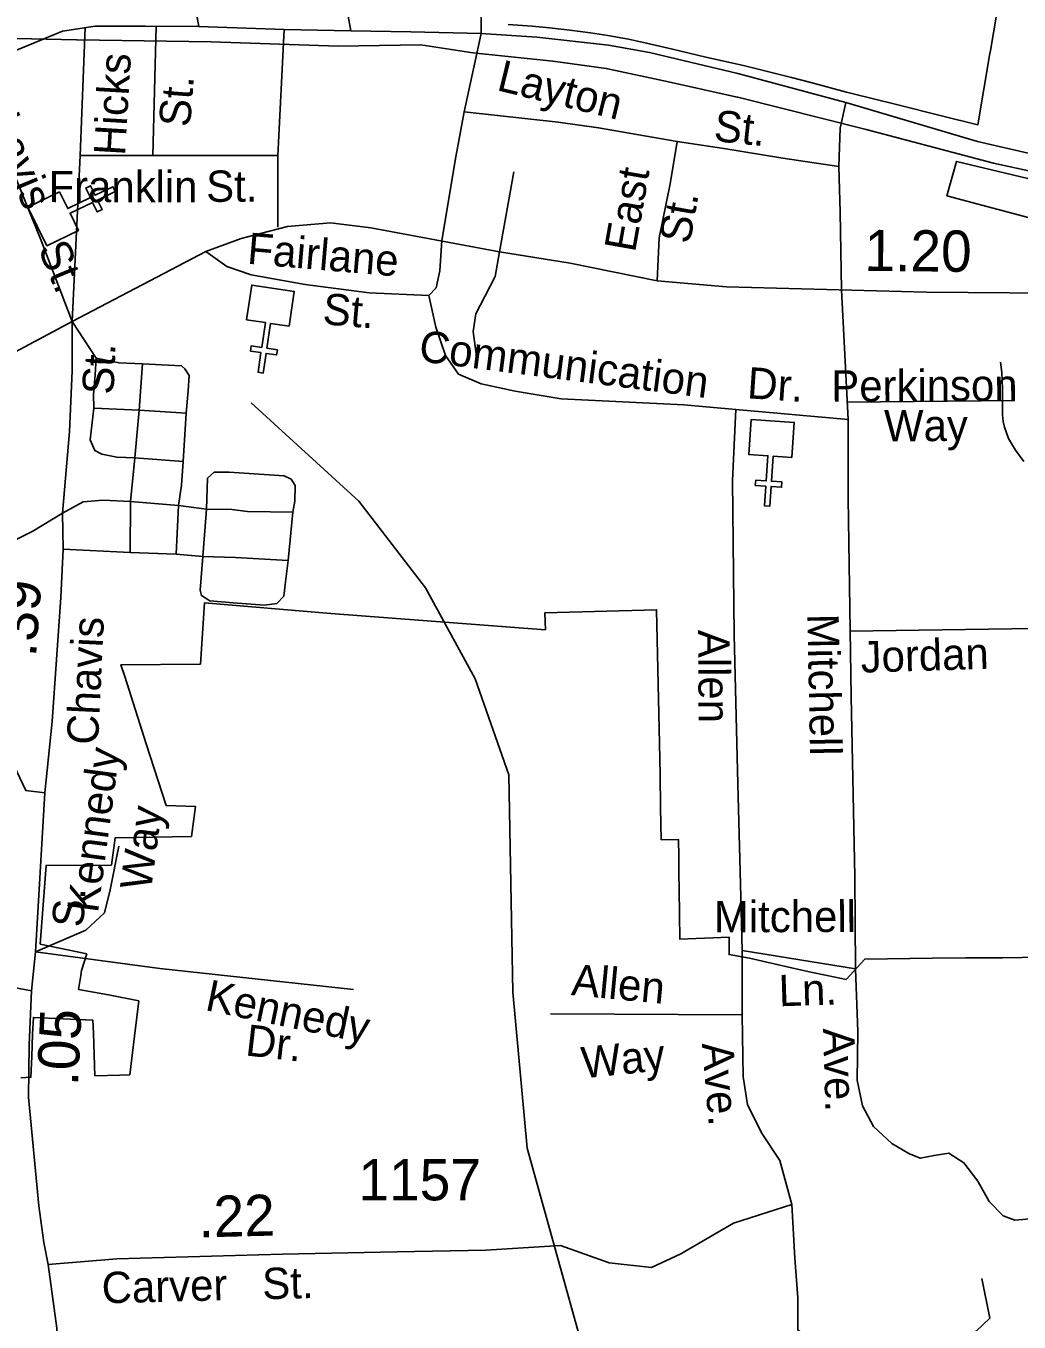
# Model space of a CAD drawing. Extents: x 2126262 to 2293712, y 749403 to 919119.
# Drawn here: x 2162678 to 2165690, y 853949 to 857880 of the extents above; entities that cross this region are included whole.
import ezdxf

# ---------------------------------------------------------------- set-up
doc = ezdxf.new("R2010")
doc.units = 0
for name, color, linetype in [('Exist Boundary Political City Limit New', 7, 'Continuous'), ('Exist Cultural Church CELL', 7, 'Continuous'), ('Exist Cultural Warehouse Building Footprint', 7, 'Continuous'), ('Exist Hydrographic Creek Single Shore', 7, 'Continuous'), ('Exist Hydrographic Misc Water Feature', 7, 'Continuous'), ('Exist Railroad Mainline', 7, 'Continuous'), ('Exist Road Non-System Type 51', 7, 'Continuous'), ('Exist Road Non-System Type 51 Label', 7, 'Continuous'), ('Exist Road Primary NC Attributed', 7, 'Continuous'), ('Exist Road Primary NC Service Mileage Hundredths English Label', 7, 'Continuous'), ('Exist Road Secondary Mileage Hundredths English Label', 7, 'Continuous'), ('Exist Road Secondary Type 51 Attributed', 7, 'Continuous'), ('Exist Road Secondary Type 51 Label', 7, 'Continuous'), ('Exist Road Secondary Type 51 Number Label', 7, 'Continuous'), ('Map Preparation Boundary City Limit Buffer Line', 7, 'Continuous')]:
    doc.layers.add(name, color=color, linetype=linetype)

msp = doc.modelspace()

# ---------------------------------------------------------------- linework, layer by layer
at = {"layer": 'Exist Boundary Political City Limit New'}
for points in [[(2164140.2, 857884.6), (2164213.8, 857879.4), (2164266.2, 857874.5), (2164327.5, 857867.6), (2164390.5, 857858.8), (2164443, 857850.6), (2164506, 857839.7), (2164560.2, 857828.2), (2164639, 857809.9), (2164740.2, 857785.8), (2164854.2, 857759.6), (2164915.5, 857744.8), (2165000, 857723.9), (2165058.2, 857708.3), (2165167, 857679.1), (2165183.2, 857675.1), (2165318.2, 857641.7), (2165455, 857607.4), (2165565.2, 857580.2), (2165601.8, 857796.8), (2165603.2, 857805.6), (2165623.2, 857918.5)], [(2165816.8, 855055.9), (2165640.2, 855053.8), (2165528.5, 855053), (2165428, 855052.3), (2165222.2, 855049.8), (2165166, 854987.8), (2165108, 855000), (2165059, 855010.1), (2165000, 855023.4), (2164873, 855052), (2164810.5, 855063.2), (2164811.2, 855115.8), (2164660.8, 855110.2), (2164660, 855184.6), (2164659, 855260.4), (2164658.5, 855310.2), (2164658, 855360.7), (2164657.2, 855412.6), (2164604.8, 855411.7), (2164603, 855509.1), (2164601.2, 855608.6), (2164599.5, 855703.9), (2164590.5, 856109.2), (2164251.5, 856099.6), (2164253.5, 856048.4), (2163602.5, 856098.1), (2163219.2, 856130), (2163207, 855944.3), (2162966, 855942.2), (2162977.5, 855907), (2163042.2, 855702.5), (2163103, 855515.2), (2163192.2, 855512.3), (2163180, 855421.6), (2162948.8, 855417.8), (2162937, 855334.6), (2162739, 855333.9), (2162721.5, 855094.9)], [(2162721.5, 855094.9), (2162862.5, 855065.2), (2162846.8, 855014.8), (2162844, 855000), (2162837.8, 854957.8), (2162927.8, 854940.9), (2163020, 854922.7), (2163007, 854816), (2162992.5, 854698.9), (2162962.5, 854697.8), (2162887.2, 854695.8), (2162886.2, 854727), (2162885, 854760.2), (2162882.8, 854824.6), (2162881.2, 854863.8), (2162700.5, 854872.8), (2162698.2, 854821.6), (2162695.5, 854754.2), (2162692.8, 854691.2), (2162662.2, 854688.9)]]:
    msp.add_lwpolyline(points, dxfattribs=at)
at = {"layer": 'Exist Cultural Church CELL'}
for points in [[(2162779.8, 857377.3), (2162804.7, 857326.1), (2162873.3, 857359.3), (2162859.3, 857388.1), (2162873.7, 857395.1), (2162887.6, 857366.3), (2162941.7, 857392.5), (2162948.7, 857378.1), (2162894.6, 857351.9), (2162908.6, 857323.1), (2162894.2, 857316.1), (2162880.2, 857344.9), (2162811.7, 857311.7), (2162836.8, 857259.7), (2162741, 857213.3), (2162684, 857330.8)], [(2163476.3, 856969.6), (2163420, 856977.8), (2163408.9, 856902.5), (2163440.5, 856897.8), (2163438.2, 856882), (2163406.5, 856886.7), (2163397.8, 856827.2), (2163381.9, 856829.5), (2163390.7, 856889), (2163359, 856893.7), (2163361.4, 856909.5), (2163393, 856904.8), (2163404.1, 856980.1), (2163347.1, 856988.6), (2163362.6, 857094), (2163491.8, 857074.9)], [(2165001.1, 856571.3), (2164944.3, 856575), (2164939.2, 856499), (2164971.1, 856496.9), (2164970.1, 856481), (2164938.1, 856483.1), (2164934.1, 856423.1), (2164918.1, 856424.1), (2164922.1, 856484.2), (2164890.2, 856486.3), (2164891.3, 856502.2), (2164923.2, 856500.1), (2164928.3, 856576.1), (2164870.8, 856580), (2164877.8, 856686.2), (2165008.2, 856677.5)]]:
    msp.add_lwpolyline(points, close=True, dxfattribs=at)
at = {"layer": 'Exist Cultural Warehouse Building Footprint'}
msp.add_lwpolyline([(2166662.2, 857177.9), (2166529.2, 857212.1), (2166532.2, 857223.6), (2165500.3, 857469.2), (2165471.2, 857365.2), (2165782.9, 857281.9), (2165762.1, 857211.2), (2166601.8, 856994.8), (2166626.7, 857119.7), (2166647.5, 857115.5)], close=True, dxfattribs=at)
at = {"layer": 'Exist Hydrographic Creek Single Shore'}
msp.add_lwpolyline([(2165749.5, 851327.2), (2165414.5, 851665.5), (2165052.3, 852247.1), (2164689.4, 853018.9), (2164580.5, 853286.9), (2164445.4, 853585), (2164198.5, 854475.9), (2164154.4, 854949.3), (2164142.5, 855608.9), (2164040.4, 855899.7), (2163889.5, 856175.2), (2163687.5, 856438.5), (2163361.5, 856737.2)], dxfattribs=at)
at = {"layer": 'Exist Hydrographic Misc Water Feature'}
msp.add_lwpolyline([(2165633.4, 856860.6), (2165637.5, 856828.7), (2165639.7, 856780.7), (2165640.1, 856736.7), (2165640.1, 856700.7), (2165642.4, 856680.7), (2165646.3, 856662.7), (2165658.6, 856628.8), (2165678.9, 856592.9), (2165704.7, 856559.1)], dxfattribs=at)
at = {"layer": 'Exist Railroad Mainline'}
msp.add_lwpolyline([(2162467.3, 857846.1), (2162831.3, 857837.9), (2162833.3, 857837.9), (2163239.3, 857832.3), (2163625.4, 857818.3), (2163875.3, 857822.4), (2164033.6, 857798.9), (2164275.8, 857772.7), (2164438.2, 857751.3), (2164626.7, 857710.2), (2164835.3, 857663.5), (2164837.3, 857663.7), (2165226.9, 857565.9), (2165226.9, 857565.9), (2165612.3, 857463.9), (2166007.5, 857378.1)], dxfattribs=at)
at = {"layer": 'Exist Road Non-System Type 51'}
for p, q in [((2164058.5, 857857), (2164007.5, 857619.3)), ((2164114.1, 857195), (2164157.3, 857437.9)), ((2165171.4, 856685.9), (2165151.2, 857079.8)), ((2162890.9, 856871.9), (2162818.4, 856983.2)), ((2163031.6, 856855.1), (2163021.8, 856714.1)), ((2162883.9, 856721.1), (2163021.8, 856714.1)), ((2163007.9, 856570.3), (2163021.8, 856714.1)), ((2163021.8, 856714.1), (2163164.1, 856705.7)), ((2163154.3, 856559.2), (2163164.1, 856705.7)), ((2164831.1, 856716.6), (2165171.4, 856685.9)), ((2162994.6, 856437.5), (2163007.9, 856570.3)), ((2163007.9, 856570.3), (2163154.3, 856559.2)), ((2162993.9, 856283.3), (2162994.6, 856437.5)), ((2162994.6, 856437.5), (2163140.4, 856425.7)), ((2163133.4, 856277.7), (2163140.4, 856425.7)), ((2163140.4, 856425.7), (2163225.5, 856414.5)), ((2163225.5, 856414.5), (2163214.3, 856270.7)), ((2163473.7, 856258.1), (2163487.7, 856404.7)), ((2162993.9, 856283.3), (2162790.3, 856293)), ((2163133.4, 856277.7), (2162993.9, 856283.3)), ((2163214.3, 856270.7), (2163133.4, 856277.7)), ((2162707, 855071.7), (2163083.6, 855021.4)), ((2164850.5, 855075.7), (2165193.6, 855019.8)), ((2164850.5, 855075.7), (2164850.5, 854880.2)), ((2164850.5, 854880.2), (2164268.6, 854883.7))]:
    msp.add_line(p, q, dxfattribs=at)
for points in [[(2162144.1, 858599.2), (2162357.5, 858712.3), (2162639.3, 858837.9), (2162770.4, 858893.7), (2162812.2, 858857.4), (2162834.5, 858762.5), (2162890.3, 858533.6), (2162932.9, 858376.5), (2162948.2, 858327.7), (2162963.6, 858306.7), (2163016.6, 858316.5), (2163091.9, 858331.9), (2163118.4, 858329.1), (2163130.9, 858284.4), (2163147.7, 858175.5), (2163202, 857878.8)], [(2164058.5, 857857), (2164059.2, 858213.7), (2164059.1, 858667.7), (2164050.7, 858712.4), (2164022.8, 858737.5)], [(2163663.7, 857864.9), (2163642.1, 857982.8), (2163589.1, 858200.6), (2163484.5, 858601.7)], [(2162512.5, 857740.1), (2162603, 857787.4), (2162700.6, 857827.9), (2162788.5, 857864.2), (2162887.5, 857879.5), (2163039.5, 857879.5), (2163202, 857878.8)], [(2162842.1, 857486.6), (2162857.7, 857874.9)], [(2163062.4, 857486.6), (2163072.4, 857879.4)], [(2163202, 857878.8), (2163461.5, 857869), (2163663.7, 857864.9)], [(2163441.9, 857486.6), (2163461.1, 857869.1)], [(2163663.7, 857864.9), (2163845, 857862.6), (2164058.5, 857857)], [(2164058.5, 857857), (2164227.1, 857845.5), (2164444.7, 857821.8), (2164568.8, 857799.5), (2164837.2, 857735.8), (2165164.4, 857648)], [(2162512.5, 857740.1), (2162637.9, 857440.5), (2162721.6, 857233.9), (2162818.4, 856983.2)], [(2165143.4, 857454), (2165147.6, 857569.9), (2165164.4, 857648)], [(2165164.4, 857648), (2165564.6, 857529.2), (2165924.4, 857446.8)], [(2164007.5, 857619.3), (2163981.7, 857483.2), (2163939.8, 857229.1)], [(2164653.2, 857529.3), (2164414.7, 857571.2), (2164291.9, 857588), (2164007.5, 857619.3)], [(2164653.2, 857529.3), (2164632.3, 857400.9), (2164598.8, 857237.6), (2164592.5, 857107)], [(2165143.4, 857454), (2164973.3, 857479.1), (2164794.7, 857508.4), (2164653.2, 857529.3)], [(2162842.1, 857486.6), (2162818.4, 856983.2)], [(2162842.1, 857486.6), (2163062.4, 857486.6)], [(2163062.4, 857486.6), (2163441.9, 857486.6)], [(2163441.9, 857486.6), (2163441.9, 857269.3)], [(2165151.2, 857079.8), (2165147.7, 857315), (2165143.4, 857454)], [(2163939.8, 857229.1), (2163932.9, 857137), (2163922.4, 857086.1), (2163900.1, 857062.3)], [(2163900.1, 857062.3), (2163718.8, 857070.7), (2163525.3, 857095.7), (2163360.7, 857125.1), (2163286.8, 857150.2), (2163224, 857196.3)], [(2164114.1, 857195), (2164100.8, 857120.3), (2164070.2, 857058.9), (2164042.3, 857007.2), (2164033.9, 856952.8), (2164045, 856877.4)], [(2163900.1, 857062.3), (2163920.7, 856966.6), (2163950, 856880.1), (2163990.4, 856824.2), (2164058.8, 856794.9), (2164162, 856772.6), (2164301.5, 856748.8), (2164673.1, 856730.8), (2164831.1, 856716.6)], [(2162883.9, 856721.1), (2162882.5, 856761.6), (2162888.1, 856821.6), (2162890.9, 856871.9)], [(2162890.9, 856871.9), (2162960.6, 856857.9), (2163031.6, 856855.1)], [(2163164.1, 856705.7), (2163169.7, 856772.8), (2163172.5, 856820.2), (2163159.9, 856839.8), (2163150.1, 856849.5), (2163090.2, 856852.3), (2163031.6, 856855.1)], [(2165676.1, 856743.6), (2165168.7, 856738.8)], [(2163007.9, 856570.3), (2162953.7, 856571.7), (2162907.6, 856581.5), (2162886.7, 856592.7), (2162872.8, 856624.8), (2162883.9, 856721.1)], [(2164831.1, 856716.6), (2164821.3, 856501.6), (2164826.2, 856033.2), (2164837.3, 855580.9), (2164845.7, 855276.6), (2164850.5, 855075.7)], [(2165193.6, 855019.8), (2165192.4, 855299.8), (2165181.3, 855845.8), (2165171.4, 856447.6), (2165171.4, 856685.9)], [(2163154.3, 856559.2), (2163150.1, 856486.6), (2163140.4, 856425.7)], [(2163225.5, 856414.5), (2163228.3, 856508), (2163249.2, 856526.2), (2163293.8, 856526.2), (2163461.2, 856515), (2163482.1, 856505.2), (2163494.7, 856485.7), (2163493.3, 856438.2), (2163487.7, 856404.7)], [(2162788.9, 856401.9), (2162851, 856436.1), (2162910.9, 856441.7), (2162994.6, 856437.5)], [(2163487.7, 856404.7), (2163349.6, 856407.5), (2163302.2, 856413.1), (2163225.5, 856414.5)], [(2162357.5, 856165.6), (2162554.8, 856276.6), (2162698.5, 856347.8), (2162788.9, 856401.9)], [(2163473.7, 856258.1), (2163465.4, 856193.9), (2163459.8, 856150.6), (2163438.9, 856128.3), (2163401.2, 856122.7), (2163306.4, 856129.7), (2163235.2, 856136.7), (2163210.1, 856152), (2163205.9, 856168.8), (2163214.3, 856270.7)], [(2163214.3, 856270.7), (2163313.3, 856267.9), (2163473.7, 856258.1)], [(2165876.7, 856054.1), (2165178, 856044.6)], [(2162520.6, 855864.1), (2162614.8, 855693.1), (2162677.5, 855560.5), (2162734.7, 855553.8)], [(2162707, 855071.7), (2162859.2, 855137.2), (2162916.2, 855189.9), (2162933.8, 855260.1), (2162960.1, 855391.9)], [(2163083.6, 855021.4), (2163671, 854957.2)], [(2165193.6, 855019.8), (2165201.6, 854830.2), (2165198.8, 854682.2), (2165215.5, 854604), (2165248.3, 854541.9), (2165304.1, 854490.3), (2165355.7, 854459.6), (2165390.5, 854445.6), (2165432.4, 854454), (2165477, 854461), (2165523.1, 854431.6), (2165564.9, 854375.8), (2165599.8, 854314.4), (2165642.3, 854270.4), (2165677.2, 854257.8), (2165879.4, 854274.6)], [(2164850.5, 854880.2), (2164853, 854692.5), (2164866.9, 854608.7), (2164908.8, 854522.2), (2164964.6, 854438.4), (2165000.7, 854305.3)], [(2165000.7, 854305.3), (2164823.6, 854248.1), (2164664.6, 854155.9), (2164575.3, 854114), (2164447, 854128), (2164299.1, 854181.1), (2164073.2, 854167.1), (2163802.6, 854161.5)], [(2165000.7, 854305.3), (2165010.5, 854142), (2165018.8, 854021.9), (2165018.8, 853924.2), (2165057.9, 853899.1), (2165119.3, 853885.1), (2165228.1, 853887.9), (2165498.6, 853901.9), (2165560, 853921.4), (2165601.9, 853960.5), (2165576.8, 854080.5)]]:
    msp.add_lwpolyline(points, dxfattribs=at)
at = {"layer": 'Exist Road Primary NC Attributed'}
for points in [[(2162818.4, 856983.2), (2163224, 857196.3), (2163330.2, 857235.4), (2163471, 857271.7), (2163602.1, 857282.9), (2163723.5, 857267.6), (2164114.1, 857195), (2164328.2, 857160.8), (2164592.5, 857107), (2164802.4, 857088.2), (2165409.1, 857072.8), (2166039.6, 857067.2), (2166220.9, 857042.1), (2166477, 856960.3), (2166780.1, 856888.3), (2167310.3, 856730.8), (2167689, 856631.6), (2168151.4, 856500.4), (2168597, 856354.6), (2168825.8, 856237.3), (2168916.4, 856185.6), (2168931.4, 856172)], [(2160188.7, 856426.2), (2160425.9, 856273.2), (2160523.6, 856203.4), (2160715.7, 856086.3), (2160798.4, 856042.9), (2160906.3, 856011.2), (2161015.3, 856019.9), (2161122.7, 856060.3), (2161325.9, 856165.5), (2161743.1, 856399.5), (2161875.9, 856466.6), (2162121.8, 856611), (2162818.4, 856983.2)]]:
    msp.add_lwpolyline(points, dxfattribs=at)
at = {"layer": 'Exist Road Secondary Type 51 Attributed'}
for points in [[(2162818.4, 856983.2), (2162818.3, 856834.1), (2162810, 856649.8), (2162788.9, 856401.9), (2162790.3, 856293), (2162784.2, 856146.5), (2162757, 855770.3), (2162734.7, 855553.8), (2162707, 855071.7), (2162694.9, 854953.5)], [(2162694.9, 854953.5), (2162458.5, 854997.4), (2162164.8, 855038), (2162167, 854895.5), (2162172.5, 854711.3), (2162174.6, 854569.6), (2162185.8, 854392.3), (2162201.8, 854217.1), (2162231.1, 854024.4), (2162287.6, 853628.7), (2162358, 853361.3), (2162416.6, 853227.3), (2162475.2, 853135.2), (2162532.4, 853091.9), (2162598.6, 853088.4), (2162676, 853094)], [(2162694.9, 854953.5), (2162687.2, 854789.4), (2162685.8, 854630.3), (2162717.2, 854301.5), (2162732.6, 854189.8), (2162745.1, 854122.8)], [(2162745.1, 854122.8), (2162953.6, 854140.3), (2163455.8, 854154.2), (2163802.6, 854161.5)], [(2162745.1, 854122.8), (2162771.6, 853930.2), (2162768.8, 853681.7)]]:
    msp.add_lwpolyline(points, dxfattribs=at)
at = {"layer": 'Map Preparation Boundary City Limit Buffer Line'}
for points in [[(2164140.2, 857884.6), (2164213.8, 857879.4), (2164266.2, 857874.5), (2164327.5, 857867.6), (2164390.5, 857858.8), (2164443, 857850.6), (2164506, 857839.7), (2164560.2, 857828.2), (2164639, 857809.9), (2164740.2, 857785.8), (2164854.2, 857759.6), (2164915.5, 857744.8), (2165000, 857723.9), (2165058.2, 857708.3), (2165167, 857679.1), (2165183.2, 857675.1), (2165318.2, 857641.7), (2165455, 857607.4), (2165565.2, 857580.2), (2165601.8, 857796.8), (2165603.2, 857805.6), (2165623.2, 857918.5)], [(2165816.8, 855055.9), (2165640.2, 855053.8), (2165528.5, 855053), (2165428, 855052.3), (2165222.2, 855049.8), (2165166, 854987.8), (2165108, 855000), (2165059, 855010.1), (2165000, 855023.4), (2164873, 855052), (2164810.5, 855063.2), (2164811.2, 855115.8), (2164660.8, 855110.2), (2164660, 855184.6), (2164659, 855260.4), (2164658.5, 855310.2), (2164658, 855360.7), (2164657.2, 855412.6), (2164604.8, 855411.7), (2164603, 855509.1), (2164601.2, 855608.6), (2164599.5, 855703.9), (2164590.5, 856109.2), (2164251.5, 856099.6), (2164253.5, 856048.4), (2163602.5, 856098.1), (2163219.2, 856130), (2163207, 855944.3), (2162966, 855942.2), (2162977.5, 855907), (2163042.2, 855702.5), (2163103, 855515.2), (2163192.2, 855512.3), (2163180, 855421.6), (2162948.8, 855417.8), (2162937, 855334.6), (2162739, 855333.9), (2162721.5, 855094.9)], [(2162721.5, 855094.9), (2162862.5, 855065.2), (2162846.8, 855014.8), (2162844, 855000), (2162837.8, 854957.8), (2162927.8, 854940.9), (2163020, 854922.7), (2163007, 854816), (2162992.5, 854698.9), (2162962.5, 854697.8), (2162887.2, 854695.8), (2162886.2, 854727), (2162885, 854760.2), (2162882.8, 854824.6), (2162881.2, 854863.8), (2162700.5, 854872.8), (2162698.2, 854821.6), (2162695.5, 854754.2), (2162692.8, 854691.2), (2162662.2, 854688.9)]]:
    msp.add_lwpolyline(points, dxfattribs=at)

# ---------------------------------------------------------------- texts
at = {"layer": 'Exist Road Non-System Type 51 Label'}
for s, rotation, p in [('Hicks', 86.6123, (2162978.4, 857485.1)), ('Layton', 346.1887, (2164102.7, 857685.9)), ('St.', 85.5751, (2163175.6, 857571.5)), ('Chavis', 292.6663, (2162525.4, 857674)), ('St.', 353.9955, (2164761.8, 857531.4)), ('Franklin', 359.9836, (2162746.5, 857345.5)), ('St.', 0.285, (2163224.8, 857346.3)), ('East', 79.9395, (2164525.3, 857190.7)), ('St.', 79.9395, (2164691.4, 857216.1)), ('Fairlane', 355.1334, (2163347.1, 857159)), ('St.', 292.6663, (2162713.3, 857205.1)), ('St.', 355.1334, (2163575.6, 856975.6)), ('Communication', 352.6747, (2163866.6, 856863.7)), ('Dr.', 356.1838, (2164863.6, 856750.8)), ('Perkinson', 0.3353, (2165121, 856740.3)), ('Way', 0.3353, (2165281.1, 856619.9)), ('Mitchell   ', 271.0974, (2165048.1, 856096.4)), ('Allen', 270.2393, (2164716.8, 856048.1)), ('Jordan', 1.7913, (2165211.1, 855918.2)), ('Kennedy', 82.3722, (2162896.2, 855187.3)), ('Way', 82.3722, (2163057.1, 855255.3)), ('Mitchell   ', 0.1326, (2164765, 855130.8)), ('Allen', 354.5544, (2164329.9, 854940.6)), ('Ln.', 1.7913, (2164962.6, 854906.3)), ('Kennedy', 348.2664, (2163218.2, 854895.3)), ('Dr.', 353.4802, (2163341.1, 854757.6)), (' Ave.', 271.6469, (2165094.7, 854874.2)), ('Way', 5.9008, (2164367.7, 854687.5)), ('Ave.', 274.8752, (2164728, 854793.4))]:
    msp.add_text(s, height=95, rotation=rotation, dxfattribs=at).set_placement(p)
at = {"layer": 'Exist Road Primary NC Service Mileage Hundredths English Label'}
msp.add_text('1.20', height=125, rotation=359.4925, dxfattribs=at).set_placement((2165220.7, 857137))
at = {"layer": 'Exist Road Secondary Mileage Hundredths English Label'}
for s, rotation, p in [('.39', 85.8649, (2162708.3, 855963.7)), ('.05', 87.3221, (2162835.8, 854663.4)), ('.22', 1.456, (2163202.2, 854205.1))]:
    msp.add_text(s, height=125, rotation=rotation, dxfattribs=at).set_placement(p)
at = {"layer": 'Exist Road Secondary Type 51 Label'}
for s, rotation, p in [('St.', 87.5741, (2162943.4, 856760.7)), ('Chavis', 87.2987, (2162896.4, 855698.1)), ('S.', 86.5748, (2162851.9, 855144.4)), ('Carver   St.', 1.456, (2162908.8, 854005.2))]:
    msp.add_text(s, height=95, rotation=rotation, dxfattribs=at).set_placement(p)
at = {"layer": 'Exist Road Secondary Type 51 Number Label'}
msp.add_text('1157', height=125, dxfattribs=at).set_placement((2163686.2, 854317.7))

doc.saveas('drawing.dxf')
